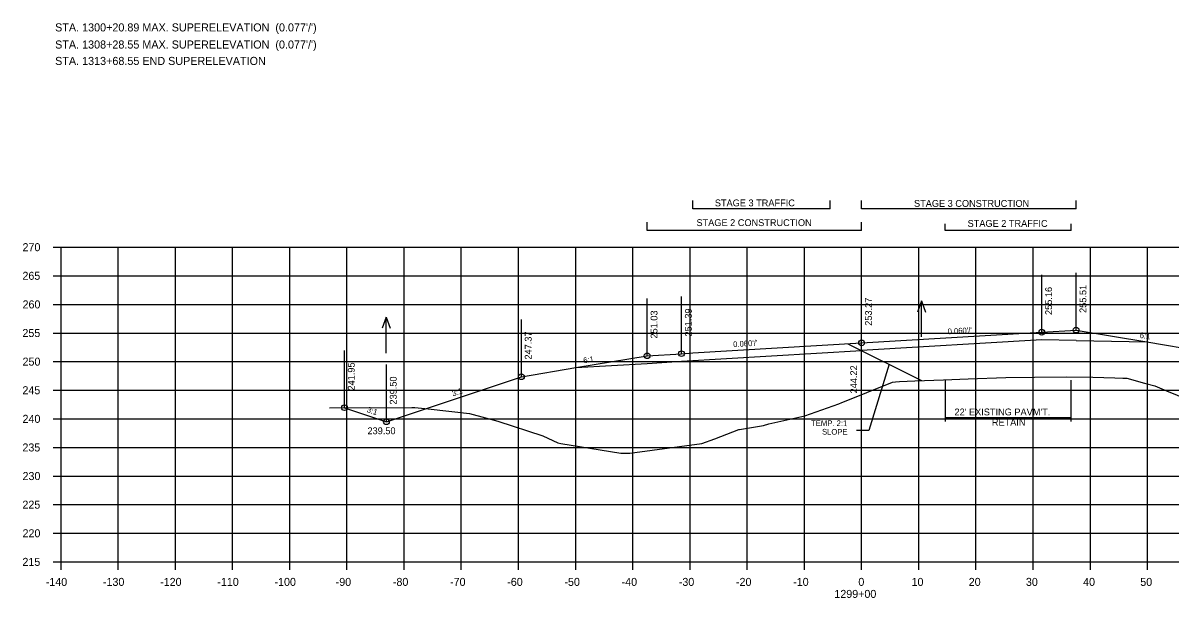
# Model space of a CAD drawing. Extents: x 1342547 to 1344156, y -1532351 to -1517216.
# Drawn here: x 1342556.2 to 1342756.8, y -1520094 to -1519993.4 of the extents above; entities that cross this region are included whole.
import ezdxf

# ---------------------------------------------------------------- set-up
doc = ezdxf.new("R2010")
doc.units = 0
for name, color, linetype in [('R_Alt Surface', 7, 'Continuous'), ('R_Axis', 7, 'Continuous'), ('R_Axis Annot', 7, 'Continuous'), ('R_Border Notes', 7, 'Continuous'), ('R_Draft', 7, 'Continuous'), ('R_Exist Surface', 7, 'Continuous'), ('R_Fin Surface', 7, 'Continuous'), ('R_Grid', 7, 'Continuous'), ('R_No Plot', 7, 'Continuous'), ('R_Water', 7, 'Continuous'), ('R_Water Annot', 7, 'Continuous'), ('R_Xsect Elev', 7, 'Continuous'), ('R_Xsect Slope', 7, 'Continuous')]:
    doc.layers.add(name, color=color, linetype=linetype)

msp = doc.modelspace()

# ---------------------------------------------------------------- linework, layer by layer
at = {"layer": 'R_Alt Surface'}
msp.add_line((1342734.37, -1520048.81), (1342702.87, -1520050.69), dxfattribs=at)
for points in [[(1342740.37, -1520048.93), (1342734.37, -1520048.81)], [(1342740.37, -1520048.93), (1342752.72, -1520049.18)], [(1342665.37, -1520052.93), (1342671.37, -1520052.57), (1342702.87, -1520050.69)], [(1342652.89, -1520053.68), (1342665.37, -1520052.93)]]:
    msp.add_lwpolyline(points, dxfattribs=at)
at = {"layer": 'R_Axis'}
for p, q in [((1342561.47, -1520032.63), (1342562.87, -1520032.63)), ((1342562.87, -1520087.63), (1342562.87, -1520032.63)), ((1342561.47, -1520037.63), (1342562.87, -1520037.63)), ((1342561.47, -1520042.63), (1342562.87, -1520042.63)), ((1342561.47, -1520047.63), (1342562.87, -1520047.63)), ((1342561.47, -1520052.63), (1342562.87, -1520052.63)), ((1342561.47, -1520057.63), (1342562.87, -1520057.63)), ((1342561.47, -1520062.63), (1342562.87, -1520062.63)), ((1342561.47, -1520067.63), (1342562.87, -1520067.63)), ((1342561.47, -1520072.63), (1342562.87, -1520072.63)), ((1342561.47, -1520077.63), (1342562.87, -1520077.63)), ((1342561.47, -1520082.63), (1342562.87, -1520082.63)), ((1342561.47, -1520087.63), (1342562.87, -1520087.63)), ((1342562.87, -1520087.63), (1342842.87, -1520087.63)), ((1342562.87, -1520089.03), (1342562.87, -1520087.63)), ((1342572.87, -1520089.03), (1342572.87, -1520087.63)), ((1342582.87, -1520089.03), (1342582.87, -1520087.63)), ((1342592.87, -1520089.03), (1342592.87, -1520087.63)), ((1342602.87, -1520089.03), (1342602.87, -1520087.63)), ((1342612.87, -1520089.03), (1342612.87, -1520087.63)), ((1342622.87, -1520089.03), (1342622.87, -1520087.63)), ((1342632.87, -1520089.03), (1342632.87, -1520087.63)), ((1342642.87, -1520089.03), (1342642.87, -1520087.63)), ((1342652.87, -1520089.03), (1342652.87, -1520087.63)), ((1342662.87, -1520089.03), (1342662.87, -1520087.63)), ((1342672.87, -1520089.03), (1342672.87, -1520087.63)), ((1342682.87, -1520089.03), (1342682.87, -1520087.63)), ((1342692.87, -1520089.03), (1342692.87, -1520087.63)), ((1342702.87, -1520089.03), (1342702.87, -1520087.63)), ((1342712.87, -1520089.03), (1342712.87, -1520087.63)), ((1342722.87, -1520089.03), (1342722.87, -1520087.63)), ((1342732.87, -1520089.03), (1342732.87, -1520087.63)), ((1342742.87, -1520089.03), (1342742.87, -1520087.63)), ((1342752.87, -1520089.03), (1342752.87, -1520087.63))]:
    msp.add_line(p, q, dxfattribs=at)
at = {"layer": 'R_Draft'}
for p, q in [((1342673.38, -1520025.91), (1342673.38, -1520024.48)), ((1342697.38, -1520025.91), (1342697.38, -1520024.48)), ((1342702.87, -1520025.91), (1342702.87, -1520024.48)), ((1342740.38, -1520025.91), (1342740.38, -1520024.48)), ((1342697.38, -1520025.91), (1342673.38, -1520025.91)), ((1342740.38, -1520025.91), (1342702.87, -1520025.91)), ((1342665.37, -1520029.7), (1342665.37, -1520028.27)), ((1342702.87, -1520029.7), (1342702.87, -1520028.27)), ((1342702.87, -1520029.7), (1342665.37, -1520029.7)), ((1342717.5, -1520029.7), (1342717.5, -1520028.56)), ((1342739.5, -1520029.7), (1342717.5, -1520029.7)), ((1342739.5, -1520029.7), (1342739.5, -1520028.56)), ((1342700.48, -1520049.5), (1342713.34, -1520055.93)), ((1342717.47, -1520055.87), (1342717.47, -1520063.07)), ((1342739.47, -1520055.87), (1342739.47, -1520063.07)), ((1342717.47, -1520062.39), (1342739.47, -1520062.39))]:
    msp.add_line(p, q, dxfattribs=at)
at = {"layer": 'R_Exist Surface'}
msp.add_lwpolyline([(1342609.82, -1520060.7), (1342624.21, -1520060.62), (1342624.75, -1520060.62), (1342627.09, -1520060.87), (1342634.3, -1520061.71), (1342639.26, -1520063.06), (1342647.11, -1520065.58), (1342649.77, -1520066.8), (1342650.29, -1520066.93), (1342660.78, -1520068.65), (1342662.35, -1520068.63), (1342674.91, -1520066.95), (1342677.18, -1520066.12), (1342681.39, -1520064.52), (1342681.51, -1520064.48), (1342685.72, -1520063.77), (1342686.65, -1520063.53), (1342691.35, -1520062.43), (1342692.92, -1520062.1), (1342698.91, -1520060), (1342699.03, -1520059.95), (1342699.28, -1520059.85), (1342708.26, -1520056.23), (1342708.81, -1520056.14), (1342709.48, -1520056.08), (1342712.17, -1520055.97), (1342717.16, -1520055.79), (1342721.49, -1520055.63), (1342728.07, -1520055.39), (1342733.1, -1520055.33), (1342738.75, -1520055.27), (1342743.3, -1520055.37), (1342747.13, -1520055.46), (1342748.57, -1520055.53), (1342749.23, -1520055.52), (1342752.32, -1520056.38), (1342754.12, -1520056.89), (1342756.19, -1520057.75), (1342765.22, -1520061.41)], dxfattribs=at)
at = {"layer": 'R_Fin Surface'}
msp.add_lwpolyline([(1342612.43, -1520060.68), (1342619.77, -1520063.13), (1342643.37, -1520055.27), (1342652.89, -1520053.68), (1342665.37, -1520051.6), (1342671.37, -1520051.24), (1342673.37, -1520051.12), (1342702.87, -1520049.36), (1342732.37, -1520047.6), (1342734.37, -1520047.48), (1342740.37, -1520047.12), (1342752.72, -1520049.18), (1342762.37, -1520050.78), (1342833.82, -1520074.6)], dxfattribs=at)
at = {"layer": 'R_Grid'}
for p, q in [((1342562.87, -1520032.63), (1342842.87, -1520032.63)), ((1342562.87, -1520087.63), (1342562.87, -1520032.63)), ((1342572.87, -1520087.63), (1342572.87, -1520032.63)), ((1342582.87, -1520087.63), (1342582.87, -1520032.63)), ((1342592.87, -1520087.63), (1342592.87, -1520032.63)), ((1342602.87, -1520087.63), (1342602.87, -1520032.63)), ((1342612.87, -1520087.63), (1342612.87, -1520032.63)), ((1342622.87, -1520087.63), (1342622.87, -1520032.63)), ((1342632.87, -1520087.63), (1342632.87, -1520032.63)), ((1342642.87, -1520087.63), (1342642.87, -1520032.63)), ((1342652.87, -1520087.63), (1342652.87, -1520032.63)), ((1342662.87, -1520087.63), (1342662.87, -1520032.63)), ((1342672.87, -1520087.63), (1342672.87, -1520032.63)), ((1342682.87, -1520087.63), (1342682.87, -1520032.63)), ((1342692.87, -1520087.63), (1342692.87, -1520032.63)), ((1342702.87, -1520087.63), (1342702.87, -1520032.63)), ((1342712.87, -1520087.63), (1342712.87, -1520032.63)), ((1342722.87, -1520087.63), (1342722.87, -1520032.63)), ((1342732.87, -1520087.63), (1342732.87, -1520032.63)), ((1342742.87, -1520087.63), (1342742.87, -1520032.63)), ((1342752.87, -1520087.63), (1342752.87, -1520032.63)), ((1342562.87, -1520037.63), (1342842.87, -1520037.63)), ((1342562.87, -1520042.63), (1342842.87, -1520042.63)), ((1342562.87, -1520047.63), (1342842.87, -1520047.63)), ((1342562.87, -1520052.63), (1342842.87, -1520052.63)), ((1342562.87, -1520057.63), (1342842.87, -1520057.63)), ((1342562.87, -1520062.63), (1342842.87, -1520062.63)), ((1342562.87, -1520067.63), (1342842.87, -1520067.63)), ((1342562.87, -1520072.63), (1342842.87, -1520072.63)), ((1342562.87, -1520077.63), (1342842.87, -1520077.63)), ((1342562.87, -1520082.63), (1342842.87, -1520082.63)), ((1342562.87, -1520087.63), (1342842.87, -1520087.63))]:
    msp.add_line(p, q, dxfattribs=at)
at = {"layer": 'R_No Plot'}
for centre in [(1342734.37, -1520047.48), (1342740.37, -1520047.12), (1342702.87, -1520049.36), (1342665.37, -1520051.6), (1342671.37, -1520051.24), (1342643.37, -1520055.27), (1342612.43, -1520060.68), (1342619.77, -1520063.13)]:
    msp.add_circle(centre, 0.5, dxfattribs=at)
at = {"layer": 'R_Water'}
for p, q in [((1342713.36, -1520042.03), (1342712.66, -1520043.96)), ((1342713.36, -1520048.32), (1342713.36, -1520042.03)), ((1342713.36, -1520042.03), (1342714.06, -1520043.96)), ((1342619.73, -1520044.85), (1342619.03, -1520046.77)), ((1342619.73, -1520051.13), (1342619.73, -1520044.85)), ((1342619.73, -1520044.85), (1342620.43, -1520046.77))]:
    msp.add_line(p, q, dxfattribs=at)
at = {"layer": 'R_Xsect Elev'}
for p, q in [((1342734.37, -1520047.48), (1342734.37, -1520037.48)), ((1342740.37, -1520047.12), (1342740.37, -1520037.12)), ((1342702.87, -1520049.36), (1342702.87, -1520039.36)), ((1342665.37, -1520051.6), (1342665.37, -1520041.6)), ((1342671.37, -1520051.24), (1342671.37, -1520041.24)), ((1342643.37, -1520055.27), (1342643.37, -1520045.27)), ((1342702.87, -1520058.41), (1342702.87, -1520048.41)), ((1342612.43, -1520060.68), (1342612.43, -1520050.68)), ((1342619.77, -1520063.13), (1342619.77, -1520053.13)), ((1342707.66, -1520053.09), (1342704.14, -1520064.67)), ((1342704.14, -1520064.67), (1342702, -1520064.67))]:
    msp.add_line(p, q, dxfattribs=at)

# ---------------------------------------------------------------- texts
at = {"layer": 'R_Axis Annot'}
for s, p in [('270', (1342556.14, -1520033.33)), ('265', (1342556.12, -1520038.33)), ('260', (1342556.14, -1520043.33)), ('255', (1342556.12, -1520048.33)), ('250', (1342556.14, -1520053.33)), ('245', (1342556.12, -1520058.33)), ('240', (1342556.14, -1520063.33)), ('235', (1342556.12, -1520068.33)), ('230', (1342556.14, -1520073.33)), ('225', (1342556.12, -1520078.33)), ('220', (1342556.14, -1520083.33)), ('215', (1342556.12, -1520088.33)), ('-140', (1342560.2, -1520091.83)), ('-130', (1342570.2, -1520091.83)), ('-120', (1342580.2, -1520091.83)), ('-110', (1342590.2, -1520091.83)), ('-100', (1342600.2, -1520091.83)), ('-90', (1342610.9, -1520091.83)), ('-80', (1342620.9, -1520091.83)), ('-70', (1342630.9, -1520091.83)), ('-60', (1342640.9, -1520091.83)), ('-50', (1342650.9, -1520091.83)), ('-40', (1342660.9, -1520091.83)), ('-30', (1342670.9, -1520091.83)), ('-20', (1342680.9, -1520091.83)), ('-10', (1342690.9, -1520091.83)), ('0', (1342702.3, -1520091.83)), ('10', (1342711.6, -1520091.83)), ('20', (1342721.6, -1520091.83)), ('30', (1342731.6, -1520091.83)), ('40', (1342741.6, -1520091.83)), ('50', (1342751.6, -1520091.83)), ('1299+00', (1342698.1, -1520093.93))]:
    msp.add_text(s, height=1.4, dxfattribs=at).set_placement(p)
at = {"layer": 'R_Border Notes'}
for s, p in [("STA. 1300+20.89 MAX. SUPERELEVATION  (0.077'/')", (1342561.84, -1519994.92)), ("STA. 1308+28.55 MAX. SUPERELEVATION  (0.077'/')", (1342561.84, -1519997.91)), ('STA. 1313+68.55 END SUPERELEVATION', (1342561.84, -1520000.78))]:
    msp.add_text(s, height=1.41, dxfattribs=at).set_placement(p)
at = {"layer": 'R_Draft'}
for s, p in [('STAGE 3 TRAFFIC', (1342677.2, -1520025.49)), ('STAGE 3 CONSTRUCTION', (1342712.03, -1520025.58)), ('STAGE 2 CONSTRUCTION', (1342673.99, -1520028.94)), ('STAGE 2 TRAFFIC', (1342721.4, -1520029.08)), ("22' EXISTING PAVM'T.", (1342719.11, -1520062.03)), ('RETAIN', (1342725.64, -1520063.83))]:
    msp.add_text(s, height=1.2, dxfattribs=at).set_placement(p)
at = {"layer": 'R_Water Annot'}
msp.add_text('239.50', height=1.2, dxfattribs=at).set_placement((1342616.46, -1520065.32))
msp.add_text('239.50', height=1.2, dxfattribs=at).set_placement((1342616.46, -1520065.32))
at = {"layer": 'R_Xsect Elev'}
for s, p in [('255.16', (1342736.17, -1520044.48)), ('255.51', (1342742.17, -1520044.12)), ('253.27', (1342704.67, -1520046.36)), ('251.03', (1342667.17, -1520048.6)), ('251.39', (1342673.17, -1520048.24)), ('247.37', (1342645.17, -1520052.27)), ('241.95', (1342614.23, -1520057.68)), ('244.22', (1342702.08, -1520058.18)), ('239.50', (1342621.57, -1520060.13))]:
    msp.add_text(s, height=1.2, rotation=90, dxfattribs=at).set_placement(p)
at = {"layer": 'R_Xsect Slope'}
for s, rotation, p in [("0.060'/'", 3.4201, (1342717.94, -1520047.86)), ('6:1', 350.5377, (1342751.45, -1520048.46)), ("0.060'/'", 3.4201, (1342680.44, -1520050.1)), ('6:1', 9.4623, (1342654.28, -1520052.94)), ('3:1', 18.4349, (1342631.41, -1520058.72)), ('3:1', 341.5651, (1342616.26, -1520061.43)), ('TEMP. 2:1', 359.6242, (1342694.03, -1520063.87)), ('SLOPE', 359.6242, (1342695.94, -1520065.38))]:
    msp.add_text(s, height=1, rotation=rotation, dxfattribs=at).set_placement(p)

doc.saveas('drawing.dxf')
